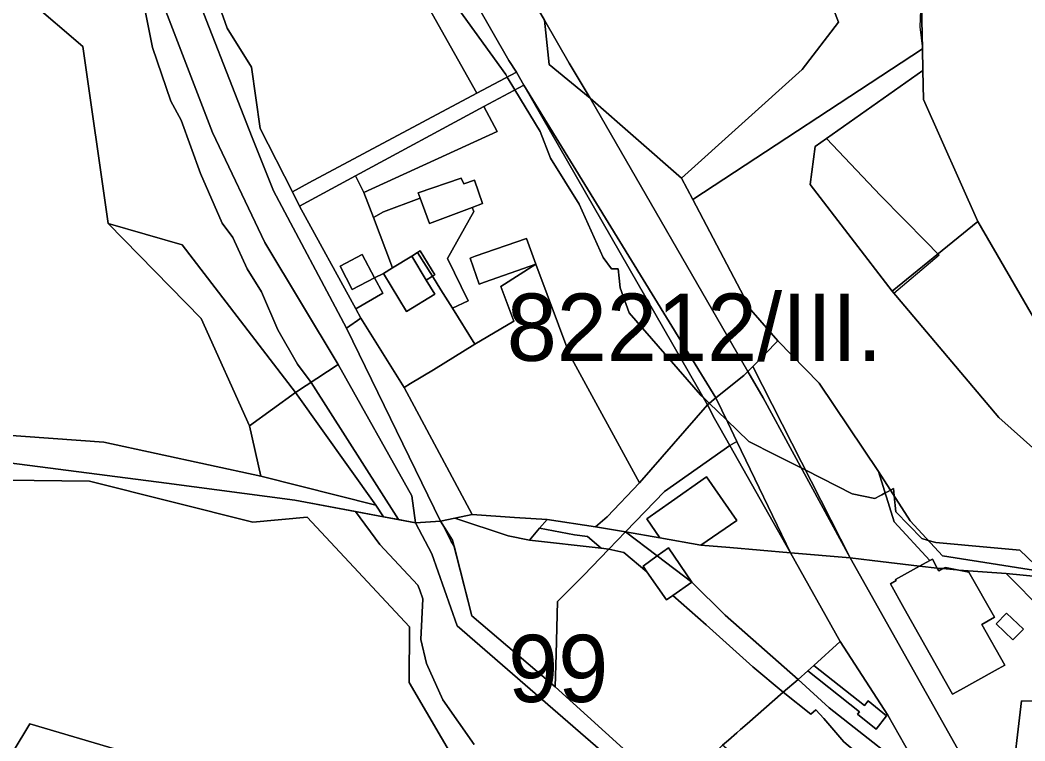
# Model space of a CAD drawing. Extents: x -477304 to -465429, y -1159113 to -1149210.
# Drawn here: x -474637.3 to -474413.3, y -1155091.9 to -1154931.1 of the extents above; entities that cross this region are included whole.
import ezdxf

# ---------------------------------------------------------------- set-up
doc = ezdxf.new("R2010")
doc.units = 0
for name, color, linetype in [('BPEJ_s', 7, 'Continuous'), ('orna_s', 7, 'Continuous'), ('ostatni_s', 7, 'Continuous'), ('PUPFL_s', 7, 'Continuous'), ('trav_porost_s', 7, 'Continuous'), ('voda_s', 7, 'Continuous'), ('zahrada_s', 7, 'Continuous')]:
    doc.layers.add(name, color=color, linetype=linetype)

msp = doc.modelspace()

# ---------------------------------------------------------------- linework, layer by layer
at = {"layer": 'BPEJ_s'}
for points in [[(-474471.01, -1154840.7), (-474458.04, -1154858.35), (-474452.3, -1154867.28), (-474444.86, -1154890.24), (-474443.95, -1154892.34), (-474441.46, -1154898.11), (-474440.61, -1154905.55), (-474436.99, -1154917.67), (-474436.35, -1154922.35), (-474436.47, -1154925.1), (-474436.78, -1154932.56), (-474436.19, -1154937.53), (-474436.08, -1154942.31), (-474457.55, -1154957.51), (-474445.5, -1154970.19), (-474435.29, -1154980.61), (-474432.73, -1154983.22), (-474432.58, -1154983.38), (-474432.48, -1154983.49), (-474442.54, -1154992.06), (-474419.12, -1155019.75), (-474400.61, -1155036.33)], [(-474471.01, -1154840.7), (-474458.04, -1154858.35), (-474452.3, -1154867.28), (-474444.86, -1154890.24), (-474443.95, -1154892.34), (-474441.46, -1154898.11), (-474440.61, -1154905.55), (-474436.99, -1154917.67), (-474436.35, -1154922.35), (-474436.47, -1154925.1), (-474436.78, -1154932.56), (-474436.19, -1154937.53), (-474436.08, -1154942.31), (-474457.55, -1154957.51)], [(-474609.65, -1154927.88), (-474607.74, -1154937.24), (-474603.7, -1154949.14), (-474601.36, -1154953.4), (-474597.11, -1154965.3), (-474592.22, -1154976.36), (-474589.88, -1154979.55), (-474586.69, -1154986.57), (-474583.5, -1154991.67), (-474579.88, -1155000.18), (-474575.46, -1155007.84), (-474572.42, -1155011.89), (-474552.98, -1155042.5), (-474556.27, -1155041.88), (-474562.53, -1155040.69), (-474576.08, -1155038.13), (-474604.69, -1155034.37), (-474642.09, -1155029.51)], [(-474499.6, -1155096.52), (-474518.05, -1155079.79), (-474536.62, -1155063.93), (-474540.54, -1155048.45), (-474541.18, -1155047.38), (-474543.05, -1155043.66), (-474543.58, -1155042.83), (-474549.14, -1155043.23), (-474552.98, -1155042.5), (-474572.42, -1155011.89), (-474575.46, -1155007.84), (-474579.88, -1155000.18), (-474583.5, -1154991.67), (-474586.69, -1154986.57), (-474589.88, -1154979.55), (-474592.22, -1154976.36), (-474597.11, -1154965.3), (-474601.36, -1154953.4), (-474603.7, -1154949.14), (-474607.74, -1154937.24), (-474609.65, -1154927.88)], [(-474539.48, -1154928.73), (-474529.06, -1154943.19), (-474528.7, -1154943.8), (-474527, -1154946.64), (-474521.41, -1154955.95), (-474519.07, -1154961.9), (-474512.69, -1154972.11), (-474507.37, -1154984.02), (-474505.46, -1154986.57), (-474503.97, -1154986.57), (-474503.76, -1154988.67), (-474503.55, -1154990.82), (-474501.57, -1154996.38), (-474485.68, -1155014.64), (-474485.08, -1155015.22), (-474483.69, -1155016.56), (-474479.87, -1155020.23), (-474474.84, -1155025.06), (-474468.97, -1155028.05), (-474463.18, -1155030.99), (-474462.2, -1155031.49), (-474451.87, -1155036.75), (-474446.77, -1155037.81), (-474445.71, -1155037.18), (-474445.26, -1155036.95), (-474444.49, -1155036.55), (-474443.81, -1155036.21), (-474443.31, -1155035.94), (-474442.66, -1155035.58)], [(-474409.44, -1155054.12), (-474414.45, -1155049.3), (-474421, -1155048.7), (-474433.16, -1155047.59), (-474434.91, -1155047.13), (-474436.35, -1155046.74), (-474442.09, -1155040.79), (-474442.48, -1155037.23), (-474442.66, -1155035.58), (-474443.31, -1155035.94), (-474443.81, -1155036.21), (-474444.49, -1155036.55), (-474445.26, -1155036.95), (-474445.71, -1155037.18), (-474446.77, -1155037.81), (-474451.87, -1155036.75), (-474462.2, -1155031.49), (-474463.18, -1155030.99), (-474468.97, -1155028.05), (-474474.84, -1155025.06), (-474479.87, -1155020.23), (-474483.69, -1155016.56), (-474485.08, -1155015.22), (-474485.68, -1155014.64), (-474501.57, -1154996.38), (-474503.55, -1154990.82), (-474503.76, -1154988.67), (-474503.97, -1154986.57), (-474505.46, -1154986.57), (-474507.37, -1154984.02), (-474512.69, -1154972.11), (-474519.07, -1154961.9), (-474521.41, -1154955.95), (-474527, -1154946.64), (-474528.7, -1154943.8), (-474529.06, -1154943.19), (-474539.48, -1154928.73)], [(-474457.55, -1154957.51), (-474445.5, -1154970.19), (-474435.29, -1154980.61), (-474432.73, -1154983.22), (-474432.58, -1154983.38), (-474432.48, -1154983.49), (-474442.54, -1154992.06), (-474419.12, -1155019.75), (-474400.61, -1155036.33), (-474377.69, -1155056.82), (-474324.85, -1155100.32)], [(-474768.45, -1155010.54), (-474759.51, -1155011.68), (-474724.26, -1155016.78), (-474721.33, -1155017.34), (-474716.21, -1155018.31), (-474707.73, -1155020.12), (-474704.07, -1155020.93), (-474698.91, -1155022.06), (-474675.76, -1155025.74), (-474642.09, -1155029.51), (-474604.69, -1155034.37), (-474576.08, -1155038.13), (-474562.53, -1155040.69), (-474557.13, -1155048.02), (-474548.63, -1155057.16), (-474548.23, -1155058.27), (-474547.56, -1155060.14), (-474547.99, -1155069.28), (-474546.71, -1155074.6), (-474543.1, -1155082.68), (-474536.08, -1155092.67)], [(-474442.66, -1155035.58), (-474442.48, -1155037.23), (-474442.09, -1155040.79), (-474436.35, -1155046.74), (-474434.91, -1155047.13), (-474433.16, -1155047.59), (-474421, -1155048.7), (-474414.45, -1155049.3), (-474409.44, -1155054.12), (-474408.08, -1155055.43), (-474399.31, -1155056.28), (-474393.53, -1155056.63), (-474389.36, -1155056.92), (-474384.79, -1155056.93), (-474377.69, -1155056.82), (-474324.85, -1155100.32)], [(-474536.08, -1155092.67), (-474543.1, -1155082.68), (-474546.71, -1155074.6), (-474547.99, -1155069.28), (-474547.56, -1155060.14), (-474548.23, -1155058.27), (-474548.63, -1155057.16), (-474557.13, -1155048.02), (-474562.53, -1155040.69), (-474556.27, -1155041.88), (-474552.98, -1155042.5), (-474549.14, -1155043.23), (-474543.58, -1155042.83), (-474543.05, -1155043.66), (-474541.18, -1155047.38), (-474540.54, -1155048.45), (-474536.62, -1155063.93), (-474518.05, -1155079.79), (-474499.6, -1155096.52)]]:
    msp.add_lwpolyline(points, dxfattribs=at)
at = {"layer": 'orna_s'}
msp.add_lwpolyline([(-474562.54, -1154965.79), (-474574.98, -1154972.58), (-474576.61, -1154969.37), (-474572.91, -1154967.39), (-474535.48, -1154947.42), (-474526.67, -1154942.72), (-474525.04, -1154945.58), (-474533.92, -1154950.37)], close=True, dxfattribs=at)
at = {"layer": 'ostatni_s'}
for points in [[(-474597.09, -1154916.02), (-474591.13, -1154932.86), (-474585.68, -1154941.61), (-474583.78, -1154955.28), (-474576.61, -1154969.37), (-474574.98, -1154972.58), (-474562.48, -1154995.51), (-474561.35, -1154997.58), (-474564.55, -1154999.77), (-474580.79, -1154969.17), (-474585.53, -1154957.25), (-474600.23, -1154919.72), (-474607.04, -1154898.47), (-474603.72, -1154897.29)], [(-474554.46, -1154897.67), (-474552.62, -1154900.1), (-474544.14, -1154912.49), (-474528.39, -1154940.1), (-474526.67, -1154942.72), (-474535.48, -1154947.42), (-474561.75, -1154900.72)], [(-474520.43, -1154931.09), (-474514.88, -1154940.67), (-474510.24, -1154948.53), (-474519.34, -1154940.98)], [(-474548.35, -1154970.89), (-474556.26, -1154973.83), (-474558.53, -1154975.15), (-474560.69, -1154969.55), (-474530.98, -1154955.93), (-474533.92, -1154950.37), (-474525.04, -1154945.58), (-474484.11, -1155016.91), (-474499.24, -1155034.33), (-474514.73, -1155005.8), (-474522.36, -1154985.55), (-474524.4, -1154979.77), (-474535.85, -1154983.77), (-474537, -1154984.17), (-474534.97, -1154989.98), (-474533.76, -1154989.55), (-474522.36, -1154985.55), (-474530.17, -1154990.52), (-474527.21, -1154998.23), (-474535.97, -1155003.34), (-474540.95, -1154995.37), (-474537.41, -1154993.73), (-474542.02, -1154984.28), (-474536.16, -1154973.8), (-474536.53, -1154972.86), (-474534.26, -1154971.99), (-474536.04, -1154966.83), (-474538.41, -1154967.63), (-474538.97, -1154966.38), (-474548.54, -1154969.65), (-474548.11, -1154970.8)], [(-474482.23, -1155015.35), (-474484.11, -1155016.91), (-474525.04, -1154945.58)], [(-474475.09, -1155009.47), (-474510.24, -1154948.53), (-474489.87, -1154966.34), (-474487.36, -1154971.11), (-474474.4, -1154995.69), (-474468.38, -1155002.64), (-474473.97, -1155008.34)], [(-474538.41, -1154967.63), (-474536.04, -1154966.83), (-474534.26, -1154971.99), (-474536.53, -1154972.86), (-474546.02, -1154976.47), (-474548.11, -1154970.8), (-474548.54, -1154969.65), (-474538.97, -1154966.38)], [(-474537.41, -1154993.73), (-474540.95, -1154995.37), (-474543.53, -1154991.24), (-474545.38, -1154988.22), (-474544.88, -1154987.91), (-474548.12, -1154982.54), (-474548.74, -1154982.95), (-474549.95, -1154983.75), (-474554.32, -1154986.38), (-474558.53, -1154975.15), (-474556.26, -1154973.83), (-474548.35, -1154970.89), (-474548.11, -1154970.8), (-474546.02, -1154976.47), (-474536.53, -1154972.86), (-474536.16, -1154973.8), (-474542.02, -1154984.28)], [(-474575.89, -1155014.18), (-474586.14, -1155021.56), (-474596.95, -1154997.68), (-474617.63, -1154976.46), (-474601.17, -1154981.25)], [(-474533.76, -1154989.55), (-474534.97, -1154989.98), (-474537, -1154984.17), (-474535.85, -1154983.77), (-474524.4, -1154979.77), (-474522.36, -1154985.55)], [(-474558.33, -1154988.6), (-474563.24, -1154991.17), (-474565.97, -1154985.95), (-474561.06, -1154983.38)], [(-474554.32, -1154986.38), (-474549.95, -1154983.75), (-474546.76, -1154989.09), (-474544.88, -1154992.23), (-474551.2, -1154996.08), (-474556.32, -1154987.59)], [(-474549.95, -1154983.75), (-474548.74, -1154982.95), (-474545.38, -1154988.22), (-474546.76, -1154989.09)], [(-474544.88, -1154987.91), (-474545.38, -1154988.22), (-474548.74, -1154982.95), (-474548.12, -1154982.54)], [(-474543.58, -1155042.83), (-474564.55, -1154999.77), (-474561.35, -1154997.58), (-474551.7, -1155013.07), (-474536.56, -1155041.38), (-474540.39, -1155042.17)], [(-474442.48, -1155042.98), (-474434.52, -1155051.64), (-474436.85, -1155052.86), (-474447.38, -1155051.61), (-474452.27, -1155051.03), (-474473.97, -1155008.34), (-474468.38, -1155002.64), (-474459.17, -1155012.09), (-474445.99, -1155031.75)], [(-474475.09, -1155009.47), (-474473.97, -1155008.34), (-474452.27, -1155051.03), (-474471.71, -1155015.33)], [(-474471.71, -1155015.33), (-474452.27, -1155051.03), (-474465.55, -1155049.89), (-474477.54, -1155025.07), (-474479.57, -1155020.84), (-474482.23, -1155015.35), (-474475.96, -1155010.36), (-474475.09, -1155009.47)], [(-474482.5, -1155019.97), (-474484.11, -1155016.91), (-474482.23, -1155015.35), (-474479.57, -1155020.84), (-474477.54, -1155025.07), (-474479.1, -1155025.98), (-474481.35, -1155022.01)], [(-474479.1, -1155025.98), (-474477.54, -1155025.07), (-474465.55, -1155049.89)], [(-474485.58, -1155048.18), (-474494.7, -1155046.56), (-474497.63, -1155042.3), (-474492.1, -1155038.48), (-474484.29, -1155032.93), (-474477.56, -1155042.69)], [(-474528.52, -1155046.14), (-474540.39, -1155042.17), (-474536.56, -1155041.38), (-474527.07, -1155042), (-474519.83, -1155042.48), (-474521.55, -1155044.44), (-474523.72, -1155047.08)], [(-474507.78, -1155048.86), (-474523.72, -1155047.08), (-474521.55, -1155044.44), (-474513.71, -1155045.92), (-474510.86, -1155046.26)], [(-474513.71, -1155045.92), (-474521.55, -1155044.44), (-474519.83, -1155042.48), (-474509.01, -1155044.08), (-474502.35, -1155045.2), (-474506.07, -1155049.12), (-474507.78, -1155048.86), (-474510.86, -1155046.26)], [(-474498.45, -1155052.88), (-474497.58, -1155054.14), (-474502.7, -1155049.82), (-474506.07, -1155049.12), (-474502.35, -1155045.2), (-474495.27, -1155050.59)], [(-474495.27, -1155050.59), (-474492.81, -1155048.82), (-474487.58, -1155056.46)], [(-474493.25, -1155060.4), (-474497.58, -1155054.14), (-474498.45, -1155052.88), (-474495.27, -1155050.59), (-474487.58, -1155056.46), (-474491.81, -1155059.4)], [(-474465.55, -1155049.89), (-474452.27, -1155051.03), (-474418.25, -1155111.57), (-474424.7, -1155111.09), (-474435.03, -1155101.76), (-474443.89, -1155086.15), (-474454.49, -1155069.69)], [(-474416.43, -1155102.54), (-474372.59, -1155119.94), (-474392.93, -1155113.45), (-474418.25, -1155111.57), (-474452.27, -1155051.03), (-474447.38, -1155051.61), (-474436.85, -1155052.86), (-474442.16, -1155055.83), (-474442.01, -1155056.12), (-474443.33, -1155056.85), (-474440.23, -1155062.31), (-474429.46, -1155081.47), (-474427.67, -1155080.49), (-474420, -1155076.13), (-474417.85, -1155074.97), (-474422.93, -1155065.87), (-474420.09, -1155064.29), (-474425.81, -1155054.19), (-474428.1, -1155053.75), (-474417.52, -1155054.51), (-474392.34, -1155079.97), (-474378.92, -1155091.32), (-474396.93, -1155083.31), (-474414.08, -1155082.92)], [(-474429.31, -1155053.64), (-474429.05, -1155053.66), (-474428.1, -1155053.75), (-474425.81, -1155054.19), (-474420.09, -1155064.29), (-474422.93, -1155065.87), (-474417.85, -1155074.97), (-474420, -1155076.13), (-474427.67, -1155080.49), (-474429.46, -1155081.47), (-474440.23, -1155062.31), (-474443.33, -1155056.85), (-474442.01, -1155056.12), (-474442.16, -1155055.83), (-474436.85, -1155052.86), (-474432.93, -1155053.32), (-474432.56, -1155053.96), (-474431.6, -1155053.44)], [(-474436.85, -1155052.86), (-474434.52, -1155051.64), (-474433.95, -1155051.31), (-474432.93, -1155053.32)], [(-474432.56, -1155053.96), (-474432.93, -1155053.32), (-474431.6, -1155053.44)], [(-474429.31, -1155053.64), (-474431.6, -1155053.44), (-474431.01, -1155053.19), (-474428.1, -1155053.75), (-474429.05, -1155053.66)], [(-474467.22, -1155081.02), (-474473.96, -1155075.35), (-474484.37, -1155065.95), (-474491.81, -1155059.4), (-474487.58, -1155056.46), (-474480.13, -1155063.79), (-474463.89, -1155078.13)], [(-474419.78, -1155065.78), (-474417.48, -1155063.34), (-474413.67, -1155066.94), (-474416.01, -1155069.35)], [(-474413.67, -1155066.94), (-474417.48, -1155063.34), (-474419.78, -1155065.78), (-474416.01, -1155069.35)], [(-474444.16, -1155086.27), (-474446.47, -1155089.21), (-474450.63, -1155085.91), (-474450.2, -1155085.36), (-474461.7, -1155076.23), (-474460.38, -1155075.07), (-474449.1, -1155083.99), (-474448.31, -1155082.96)], [(-474428.61, -1155113.23), (-474439.08, -1155104.4), (-474453.68, -1155092.07), (-474458.18, -1155086.89), (-474459.95, -1155084.92), (-474461.03, -1155085.87), (-474467.22, -1155081.02), (-474463.89, -1155078.13), (-474456.94, -1155084.51), (-474435.03, -1155101.76)], [(-474439.08, -1155104.4), (-474448.21, -1155114.54), (-474444.64, -1155117.75), (-474452.03, -1155125.95), (-474452.59, -1155126.58), (-474454.94, -1155124.46), (-474461.3, -1155121.01), (-474474.68, -1155110.24), (-474478.75, -1155107.74), (-474476.66, -1155104.6), (-474483.49, -1155100.08), (-474479.34, -1155094), (-474480.77, -1155092.8), (-474479.4, -1155091.66), (-474477.56, -1155090.06), (-474476.74, -1155089.35), (-474475.22, -1155088.03), (-474467.22, -1155081.02), (-474461.03, -1155085.87), (-474459.95, -1155084.92), (-474458.18, -1155086.89), (-474453.68, -1155092.07)]]:
    msp.add_lwpolyline(points, close=True, dxfattribs=at)
msp.add_lwpolyline([(-474532.08, -1154910.96), (-474520.43, -1154931.09), (-474519.34, -1154940.98), (-474510.24, -1154948.53), (-474475.09, -1155009.47), (-474475.96, -1155010.36), (-474482.23, -1155015.35), (-474525.04, -1154945.58), (-474526.67, -1154942.72), (-474528.39, -1154940.1), (-474544.14, -1154912.49)], dxfattribs=at)
at = {"layer": 'PUPFL_s'}
for points in [[(-474436.48, -1154924.53), (-474444.82, -1154893.23), (-474456.47, -1154864.64), (-474477.92, -1154836.55), (-474484.7, -1154823.93), (-474492.08, -1154817.4), (-474472.89, -1154822.37), (-474466.83, -1154828.36), (-474437.12, -1154856.24), (-474423.82, -1154897.05), (-474196.87, -1155060.27), (-474201.31, -1155074.1), (-474255.55, -1155070.01), (-474304.79, -1155064.57), (-474345.32, -1155059.02), (-474389.27, -1155021.62), (-474408.45, -1155002.52), (-474423.87, -1154975.99), (-474435.93, -1154948.81), (-474436.08, -1154942.31), (-474436.19, -1154937.53)], [(-474454.86, -1154931.57), (-474467.62, -1154898.45), (-474444.82, -1154893.23), (-474436.48, -1154924.53), (-474436.19, -1154937.53), (-474487.36, -1154971.11), (-474489.87, -1154966.34), (-474462.95, -1154942.12)], [(-474436.08, -1154942.31), (-474435.93, -1154948.81), (-474423.87, -1154975.99), (-474442.96, -1154991.57), (-474461.19, -1154967.75), (-474460.09, -1154959.31)], [(-474419.12, -1155019.75), (-474442.96, -1154991.57), (-474423.87, -1154975.99), (-474408.45, -1155002.52), (-474389.27, -1155021.62), (-474345.32, -1155059.02), (-474365.44, -1155056.51), (-474374.39, -1155056.77), (-474377.69, -1155056.82), (-474400.61, -1155036.33)], [(-474556.27, -1155041.88), (-474558.01, -1155039.3), (-474575.89, -1155014.18), (-474566.37, -1155007.91), (-474549.95, -1155037.23), (-474549.14, -1155043.23)], [(-474558.01, -1155039.3), (-474583.66, -1155032.79), (-474586.14, -1155021.56), (-474575.89, -1155014.18)]]:
    msp.add_lwpolyline(points, close=True, dxfattribs=at)
for points in [[(-474539.48, -1155097.83), (-474550.54, -1155078.82), (-474550.52, -1155066.45), (-474573.32, -1155041.98), (-474585.39, -1155043.04), (-474621.8, -1155033.96), (-474664.95, -1155033.42), (-474675.76, -1155025.74), (-474642.09, -1155029.51), (-474604.69, -1155034.37), (-474576.08, -1155038.13), (-474556.27, -1155041.88), (-474549.14, -1155043.23), (-474545.55, -1155050.15), (-474539.9, -1155066.17), (-474500.04, -1155100.76)], [(-474649.82, -1155112.36), (-474635.13, -1155088.02), (-474614.26, -1155094.23)]]:
    msp.add_lwpolyline(points, dxfattribs=at)
at = {"layer": 'trav_porost_s'}
msp.add_lwpolyline([(-474628.59, -1154830.88), (-474622.32, -1154878.17), (-474615.77, -1154900.39), (-474594.44, -1154956.19), (-474582.74, -1154980.72), (-474566.37, -1155007.91), (-474575.89, -1155014.18), (-474601.17, -1154981.25), (-474617.63, -1154976.46), (-474623.3, -1154936.98), (-474646.99, -1154916.71), (-474649.77, -1154908.73), (-474637.39, -1154884.58), (-474637.89, -1154883.92), (-474638.34, -1154883.01), (-474641.32, -1154884.67), (-474641.1, -1154877.42), (-474640.61, -1154867.47), (-474642.09, -1154852.57), (-474646.16, -1154844.95)], dxfattribs=at)
for points in [[(-474471.63, -1154875.43), (-474468.1, -1154875.48), (-474472.98, -1154879.42), (-474467.62, -1154898.45), (-474454.86, -1154931.57), (-474462.95, -1154942.12), (-474489.87, -1154966.34), (-474510.24, -1154948.53), (-474514.88, -1154940.67), (-474520.43, -1154931.09), (-474532.08, -1154910.96), (-474538.77, -1154900.7), (-474540.66, -1154897.76), (-474545.33, -1154890.58), (-474524.94, -1154891.7)], [(-474583.78, -1154955.28), (-474585.68, -1154941.61), (-474591.13, -1154932.86), (-474597.09, -1154916.02), (-474593.99, -1154914.66), (-474575.08, -1154906.29), (-474561.75, -1154900.72), (-474535.48, -1154947.42), (-474572.91, -1154967.39), (-474576.61, -1154969.37)], [(-474618.63, -1155025.23), (-474648.47, -1155023.04), (-474676.41, -1155019.2), (-474699.16, -1155020.03), (-474703.65, -1155014.86), (-474690.83, -1154994.46), (-474679.13, -1154969.99), (-474664.2, -1154943.5), (-474661.19, -1154946.26), (-474646.66, -1154919.8), (-474651.74, -1154913.48), (-474649.77, -1154908.73), (-474646.99, -1154916.71), (-474623.3, -1154936.98), (-474617.63, -1154976.46), (-474596.95, -1154997.68), (-474586.14, -1155021.56), (-474583.66, -1155032.79)], [(-474384.79, -1155056.93), (-474389.36, -1155056.92), (-474393.53, -1155056.63), (-474431.71, -1155050.6), (-474438.94, -1155042.76), (-474445.99, -1155031.75), (-474459.17, -1155012.09), (-474468.38, -1155002.64), (-474474.4, -1154995.69), (-474487.36, -1154971.11), (-474436.19, -1154937.53), (-474436.08, -1154942.31), (-474460.09, -1154959.31), (-474461.19, -1154967.75), (-474442.96, -1154991.57), (-474419.12, -1155019.75), (-474400.61, -1155036.33), (-474377.69, -1155056.82)], [(-474533.92, -1154950.37), (-474530.98, -1154955.93), (-474560.69, -1154969.55), (-474562.54, -1154965.79)], [(-474536.56, -1155041.38), (-474551.7, -1155013.07), (-474550.25, -1155012.18), (-474545.15, -1155009.07), (-474535.97, -1155003.34), (-474527.21, -1154998.23), (-474530.17, -1154990.52), (-474522.36, -1154985.55), (-474514.73, -1155005.8), (-474499.24, -1155034.33), (-474506.41, -1155041.89), (-474509.01, -1155044.08), (-474519.83, -1155042.48), (-474527.07, -1155042)], [(-474543.53, -1154991.24), (-474540.95, -1154995.37), (-474535.97, -1155003.34), (-474545.15, -1155009.07), (-474550.25, -1155012.18), (-474551.7, -1155013.07), (-474561.35, -1154997.58), (-474562.48, -1154995.51), (-474556.45, -1154992.01), (-474558.33, -1154988.6), (-474556.32, -1154987.59), (-474551.2, -1154996.08), (-474544.88, -1154992.23), (-474546.76, -1154989.09), (-474545.38, -1154988.22)], [(-474576.08, -1155038.13), (-474604.69, -1155034.37), (-474642.09, -1155029.51), (-474675.76, -1155025.74), (-474698.91, -1155022.06), (-474704.07, -1155020.93), (-474707.73, -1155020.12), (-474703.65, -1155014.86), (-474699.16, -1155020.03), (-474676.41, -1155019.2), (-474648.47, -1155023.04), (-474618.63, -1155025.23), (-474583.66, -1155032.79), (-474558.01, -1155039.3), (-474556.27, -1155041.88)], [(-474550.52, -1155066.45), (-474550.54, -1155078.82), (-474539.48, -1155097.83), (-474552.82, -1155115.18), (-474574.47, -1155122.56), (-474591.41, -1155108.16), (-474597.01, -1155110.7), (-474614.26, -1155094.23), (-474635.13, -1155088.02), (-474649.82, -1155112.36), (-474662.66, -1155122.9), (-474699.91, -1155140.43), (-474744.11, -1155102.65), (-474706.1, -1155048.54), (-474675.76, -1155025.74), (-474664.95, -1155033.42), (-474621.8, -1155033.96), (-474585.39, -1155043.04), (-474573.32, -1155041.98)], [(-474445.99, -1155031.75), (-474438.94, -1155042.76), (-474431.71, -1155050.6), (-474393.53, -1155056.63), (-474399.31, -1155056.28), (-474417.52, -1155054.51), (-474428.1, -1155053.75), (-474431.01, -1155053.19), (-474431.6, -1155053.44), (-474432.93, -1155053.32), (-474433.95, -1155051.31), (-474434.52, -1155051.64), (-474442.48, -1155042.98)], [(-474502.35, -1155045.2), (-474494.7, -1155046.56), (-474485.58, -1155048.18), (-474479.11, -1155048.73), (-474465.55, -1155049.89), (-474454.49, -1155069.69), (-474460.38, -1155075.07), (-474461.7, -1155076.23), (-474463.89, -1155078.13), (-474480.13, -1155063.79), (-474487.58, -1155056.46), (-474492.81, -1155048.82), (-474495.27, -1155050.59)], [(-474377.69, -1155056.82), (-474324.85, -1155100.32), (-474338.44, -1155124.71), (-474335.72, -1155130.92), (-474372.59, -1155119.94), (-474416.43, -1155102.54), (-474414.08, -1155082.92), (-474396.93, -1155083.31), (-474378.92, -1155091.32), (-474392.34, -1155079.97), (-474417.52, -1155054.51), (-474399.31, -1155056.28), (-474393.53, -1155056.63), (-474389.36, -1155056.92), (-474384.79, -1155056.93)], [(-474463.89, -1155078.13), (-474461.7, -1155076.23), (-474450.2, -1155085.36), (-474450.63, -1155085.91), (-474446.47, -1155089.21), (-474444.16, -1155086.27), (-474448.31, -1155082.96), (-474449.1, -1155083.99), (-474460.38, -1155075.07), (-474454.49, -1155069.69), (-474443.89, -1155086.15), (-474435.03, -1155101.76), (-474456.94, -1155084.51)]]:
    msp.add_lwpolyline(points, close=True, dxfattribs=at)
at = {"layer": 'voda_s'}
for points in [[(-474622.33, -1154831.94), (-474614.8, -1154873.75), (-474611.04, -1154885.99), (-474607.04, -1154898.47), (-474600.23, -1154919.72), (-474585.53, -1154957.25), (-474580.79, -1154969.17), (-474564.55, -1154999.77), (-474543.58, -1155042.83), (-474549.14, -1155043.23), (-474549.95, -1155037.23), (-474566.37, -1155007.91), (-474582.74, -1154980.72), (-474594.44, -1154956.19), (-474615.77, -1154900.39), (-474622.32, -1154878.17), (-474628.59, -1154830.88)], [(-474500.04, -1155100.76), (-474539.9, -1155066.17), (-474545.55, -1155050.15), (-474549.14, -1155043.23), (-474543.58, -1155042.83), (-474540.89, -1155047.08), (-474536.62, -1155063.93), (-474518.05, -1155079.79), (-474499.6, -1155096.52)]]:
    msp.add_lwpolyline(points, dxfattribs=at)
at = {"layer": 'zahrada_s'}
for points in [[(-474574.98, -1154972.58), (-474562.54, -1154965.79), (-474560.69, -1154969.55), (-474558.53, -1154975.15), (-474554.32, -1154986.38), (-474556.32, -1154987.59), (-474558.33, -1154988.6), (-474561.06, -1154983.38), (-474565.97, -1154985.95), (-474563.24, -1154991.17), (-474558.33, -1154988.6), (-474556.45, -1154992.01), (-474562.48, -1154995.51)], [(-474502.35, -1155045.2), (-474509.01, -1155044.08), (-474506.41, -1155041.89), (-474499.24, -1155034.33), (-474484.11, -1155016.91), (-474482.5, -1155019.97), (-474481.35, -1155022.01), (-474479.1, -1155025.98), (-474493.66, -1155036.21)], [(-474465.55, -1155049.89), (-474479.11, -1155048.73), (-474485.58, -1155048.18), (-474477.56, -1155042.69), (-474484.29, -1155032.93), (-474492.1, -1155038.48), (-474497.63, -1155042.3), (-474494.7, -1155046.56), (-474502.35, -1155045.2), (-474493.66, -1155036.21), (-474479.1, -1155025.98)], [(-474540.89, -1155047.08), (-474543.58, -1155042.83), (-474540.39, -1155042.17), (-474528.52, -1155046.14), (-474523.72, -1155047.08), (-474507.78, -1155048.86), (-474506.07, -1155049.12), (-474511.69, -1155054.94), (-474513.1, -1155056.37), (-474517.48, -1155060.76), (-474517.83, -1155072.51), (-474518.05, -1155079.79), (-474536.62, -1155063.93)], [(-474499.6, -1155096.52), (-474518.05, -1155079.79), (-474517.83, -1155072.51), (-474517.48, -1155060.76), (-474513.1, -1155056.37), (-474511.69, -1155054.94), (-474506.07, -1155049.12), (-474502.7, -1155049.82), (-474497.58, -1155054.14), (-474493.25, -1155060.4), (-474491.81, -1155059.4), (-474484.37, -1155065.95), (-474473.96, -1155075.35), (-474467.22, -1155081.02), (-474475.22, -1155088.03), (-474476.74, -1155089.35), (-474477.56, -1155090.06), (-474479.4, -1155091.66), (-474480.77, -1155092.8), (-474488.25, -1155100.09), (-474490.34, -1155102.15), (-474493.9, -1155100.42)]]:
    msp.add_lwpolyline(points, close=True, dxfattribs=at)

# ---------------------------------------------------------------- texts
at = {"layer": 'BPEJ_s'}
for s, p in [('82212/III.', (-474528.82, -1155007.09)), ('99', (-474528.51, -1155083.2))]:
    msp.add_text(s, height=15, dxfattribs=at).set_placement(p)

doc.saveas('drawing.dxf')
